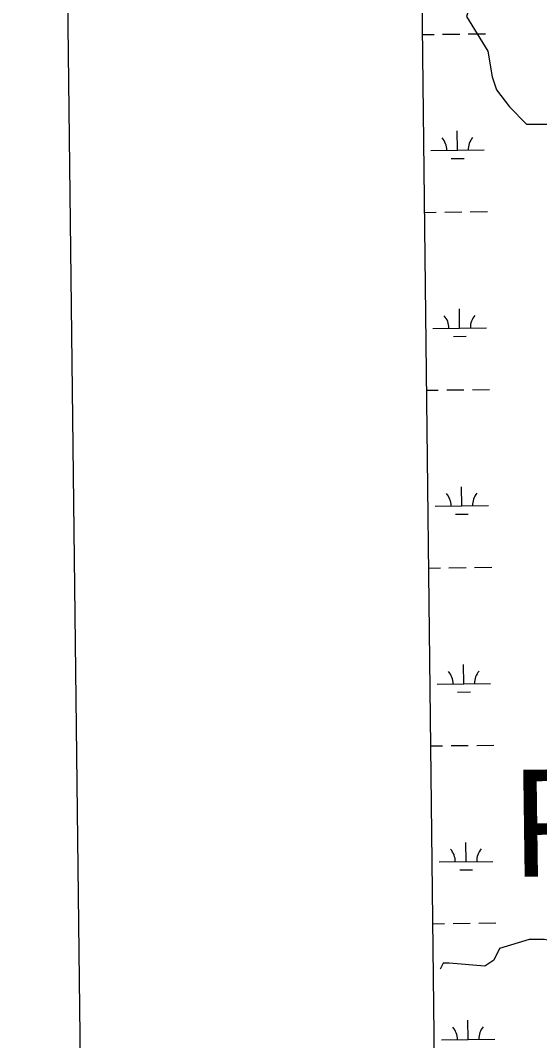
# Model space of a CAD drawing. Extents: x 3694830 to 3732949, y 415201 to 440970.
# Drawn here: x 3698171 to 3699143, y 430034 to 431943 of the extents above; entities that cross this region are included whole.
import ezdxf

# ---------------------------------------------------------------- set-up
doc = ezdxf.new("R2010")
doc.units = 0
for name, color, linetype in [('V-ANNO-SYMB', 7, 'Continuous'), ('V-GRID-FRAM', 7, 'Continuous'), ('V-TOPO-GNAM-IDEN', 7, 'Continuous'), ('V-TOPO-SHOR', 7, 'Continuous'), ('V-WETL-SWMP', 7, 'Continuous')]:
    doc.layers.add(name, color=color, linetype=linetype)

msp = doc.modelspace()

# ---------------------------------------------------------------- linework, layer by layer
at = {"layer": 'V-ANNO-SYMB'}
msp.add_lwpolyline([(3698443.9, 416442.1), (3731524.7, 416836.6), (3731251.4, 439751.6), (3698170.6, 439357), (3698443.9, 416442.1)], dxfattribs=at)
at = {"layer": 'V-GRID-FRAM'}
msp.add_lwpolyline([(3698844.7, 438797.5), (3730590.8, 439176.2), (3730815.6, 420995.1), (3699053.6, 420616.3), (3698844.7, 438797.5)], dxfattribs=at)
at = {"layer": 'V-TOPO-SHOR'}
for points in [[(3699045.9, 432070), (3699005.7, 431949.5), (3699045.9, 431885.2), (3699053.9, 431836.9), (3699062, 431812.8), (3699086.1, 431780.7), (3699118.2, 431748.6), (3699174.5, 431748.6), (3699214.7, 431845), (3699254.8, 431877.1), (3699327.2, 431869.1), (3699383.4, 431861.1), (3699431.6, 431845), (3699512, 431885.2), (3699536.1, 431909.3), (3699568.3, 432029.8), (3699560.2, 432118.2), (3699536.1, 432182.5), (3699504, 432238.8), (3699471.8, 432262.9), (3699455.7, 432295), (3699455.7, 432335.2), (3699495.9, 432391.4)], [(3699340, 430184.6), (3699301.2, 430201.2), (3699267.8, 430223.4), (3699223.4, 430223.4), (3699184.5, 430217.9), (3699151.2, 430223.4), (3699123.4, 430223.4), (3699067.9, 430206.8), (3699056.8, 430184.6), (3699040.1, 430173.4), (3698973.4, 430179), (3698962.3, 430179), (3698956.8, 430167.9)]]:
    msp.add_lwpolyline(points, dxfattribs=at)
at = {"layer": 'V-WETL-SWMP'}
for p, q in [((3698993.7, 425834.1), (3698914.9, 432689.1)), ((3698923.8, 431916.1), (3698945.1, 431916.4)), ((3698961.1, 431916.6), (3698993.1, 431917)), ((3699009.1, 431917.2), (3699041.1, 431917.5)), ((3698989.1, 431699.7), (3698988.6, 431735.7)), ((3698939.1, 431699.1), (3699039.1, 431700.3)), ((3698977.3, 431684.1), (3699001.2, 431684.4)), ((3698927.6, 431583.5), (3698949, 431583.7)), ((3698965, 431583.9), (3698997, 431584.3)), ((3699013, 431584.5), (3699045, 431584.9)), ((3698993, 431367), (3698992.6, 431403)), ((3698943, 431366.4), (3699043, 431367.6)), ((3698981.2, 431351.4), (3699005.2, 431351.7)), ((3698931.4, 431250.8), (3698953, 431251.1)), ((3698969, 431251.3), (3699001, 431251.7)), ((3699017, 431251.8), (3699049, 431252.2)), ((3698997, 431034.4), (3698996.6, 431070.3)), ((3698947, 431033.8), (3699047, 431034.9)), ((3698985.2, 431018.8), (3699009.2, 431019.1)), ((3698935.2, 430918.2), (3698957, 430918.4)), ((3698973, 430918.6), (3699005, 430919)), ((3699021, 430919.2), (3699053, 430919.6)), ((3699001, 430701.7), (3699000.5, 430737.7)), ((3698951, 430701.1), (3699051, 430702.3)), ((3698989.2, 430686.1), (3699013.2, 430686.4)), ((3699024.9, 430586.5), (3699056.9, 430586.9)), ((3698939.1, 430585.5), (3698960.9, 430585.8)), ((3698976.9, 430586), (3699008.9, 430586.4)), ((3699004.9, 430369), (3699004.5, 430405)), ((3698954.9, 430368.5), (3699054.9, 430369.6)), ((3698993.1, 430353.5), (3699017.1, 430353.8)), ((3698942.9, 430252.9), (3698964.9, 430253.1)), ((3698980.9, 430253.3), (3699012.9, 430253.7)), ((3699028.9, 430253.9), (3699060.9, 430254.3)), ((3699008.9, 430036.4), (3699008.5, 430072.4)), ((3698958.9, 430035.8), (3699058.9, 430037))]:
    msp.add_line(p, q, dxfattribs=at)
for centre, start, end in [((3698933.8, 431699.5), 359.9115, 41.4552), ((3699044.3, 431700.8), 139.9115, 181.4552), ((3698937.8, 431366.8), 359.9115, 41.4552), ((3699048.3, 431368.1), 139.9115, 181.4552), ((3698941.8, 431034.2), 359.9115, 41.4552), ((3699052.2, 431035.5), 139.9115, 181.4552), ((3698945.7, 430701.5), 359.9115, 41.4552), ((3699056.2, 430702.8), 139.9115, 181.4552), ((3698949.7, 430368.9), 359.9115, 41.4552), ((3699060.2, 430370.2), 139.9115, 181.4552), ((3698953.7, 430036.2), 359.9115, 41.4552), ((3699064.1, 430037.5), 139.9115, 181.4552)]:
    msp.add_arc(centre, 35.2, start, end, dxfattribs=at)

# ---------------------------------------------------------------- texts
at = {"layer": 'V-TOPO-GNAM-IDEN'}
msp.add_text('PLAQUEMINES', height=200, rotation=0.7812, dxfattribs=at).set_placement((3699092.8, 430340.5))

doc.saveas('drawing.dxf')
